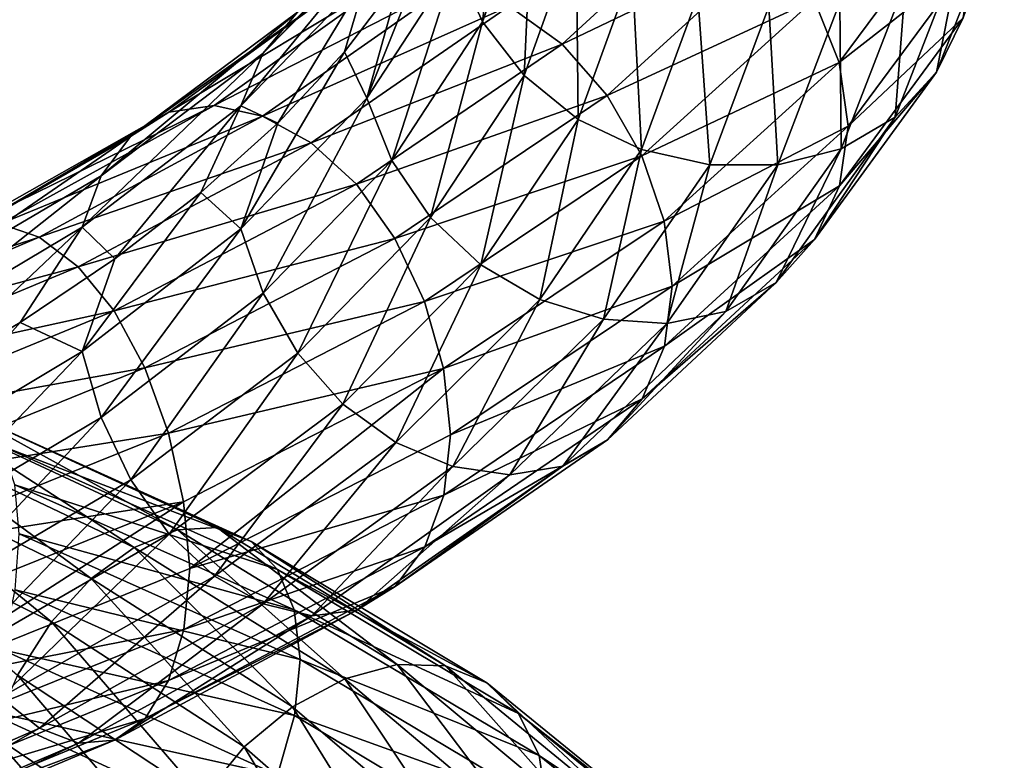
# Model space of a CAD drawing. Header units: metres. Extents: x -109 to 109, y -917 to 389.
# Tile 287 of 656: x 9 to 18, y -780 to -773. Entities that reach past the tile are written whole.
import ezdxf

# ---------------------------------------------------------------- set-up
doc = ezdxf.new("R2010")
doc.units = ezdxf.units.M
doc.layers.add('solid_24503124_XXX_01_SW0001_01', color=7, linetype='CONTINUOUS')

msp = doc.modelspace()

# ---------------------------------------------------------------- linework, layer by layer
at = {"layer": 'solid_24503124_XXX_01_SW0001_01'}
for points in [[(13.267796, -772.747192, -7.937469), (13.000443, -772.148621, -7.791269), (13.495602, -770.752991, -9.73633)], [(13.773136, -771.328125, -9.922674), (13.267796, -772.747192, -7.937469), (13.495602, -770.752991, -9.73633)], [(11.072981, -773.064819, -3.457378), (11.418707, -772.653564, -3.019799), (12.742823, -771.329529, -4.777032)], [(12.357006, -771.759766, -5.151674), (11.072981, -773.064819, -3.457378), (12.742823, -771.329529, -4.777032)], [(13.6833, -773.285522, -8.012902), (13.267796, -772.747192, -7.937469), (13.773136, -771.328125, -9.922674)], [(14.204466, -771.833923, -10.063253), (13.6833, -773.285522, -8.012902), (13.773136, -771.328125, -9.922674)], [(13.535483, -772.593445, -1.286912), (14.064315, -772.972778, -1.003907), (15.695216, -771.473999, -3.219903)], [(15.695216, -771.473999, -3.219903), (14.064315, -772.972778, -1.003907), (16.197285, -771.950623, -3.126063)], [(12.111151, -773.512085, -5.965617), (12.443921, -772.315674, -6.518283), (12.886573, -771.569397, -7.530369)], [(13.000443, -772.148621, -7.791269), (12.111151, -773.512085, -5.965617), (12.886573, -771.569397, -7.530369)], [(16.584368, -772.525085, -3.133307), (16.833431, -773.15332, -3.238308), (18.069469, -771.489014, -5.870227)], [(18.069469, -771.489014, -5.870227), (16.833431, -773.15332, -3.238308), (18.162069, -772.115173, -6.073144)], [(18.483736, -771.534363, -9.377788), (17.805563, -773.250916, -6.6401), (18.053816, -772.003601, -9.61842)], [(18.07131, -772.707275, -6.339828), (17.805563, -773.250916, -6.6401), (18.483736, -771.534363, -9.377788)], [(10.851136, -773.586182, -3.838954), (11.072981, -773.064819, -3.457378), (12.357006, -771.759766, -5.151674)], [(12.109437, -772.291321, -5.491201), (10.851136, -773.586182, -3.838954), (12.357006, -771.759766, -5.151674)], [(14.222236, -773.7229, -8.008794), (13.6833, -773.285522, -8.012902), (14.204466, -771.833923, -10.063253)], [(14.763928, -772.231506, -10.145466), (14.222236, -773.7229, -8.008794), (14.204466, -771.833923, -10.063253)], [(14.064315, -772.972778, -1.003907), (14.514215, -773.484253, -0.83554), (16.197285, -771.950623, -3.126063)], [(16.197285, -771.950623, -3.126063), (14.514215, -773.484253, -0.83554), (16.584368, -772.525085, -3.133307)], [(18.053816, -772.003601, -9.61842), (17.391417, -773.69989, -6.953795), (17.495506, -772.352539, -9.830066)], [(17.805563, -773.250916, -6.6401), (17.391417, -773.69989, -6.953795), (18.053816, -772.003601, -9.61842)], [(12.360214, -774.132935, -6.073994), (12.111151, -773.512085, -5.965617), (13.000443, -772.148621, -7.791269)], [(13.267796, -772.747192, -7.937469), (12.360214, -774.132935, -6.073994), (13.000443, -772.148621, -7.791269)], [(16.833431, -773.15332, -3.238308), (16.921888, -773.789917, -3.437745), (18.162069, -772.115173, -6.073144)], [(18.162069, -772.115173, -6.073144), (16.921888, -773.789917, -3.437745), (18.07131, -772.707275, -6.339828)], [(14.855724, -774.024292, -7.919883), (14.222236, -773.7229, -8.008794), (14.763928, -772.231506, -10.145466)], [(15.421545, -772.488159, -10.159553), (14.855724, -774.024292, -7.919883), (14.763928, -772.231506, -10.145466)], [(10.13234, -773.651367, -0.977359), (10.583316, -773.584961, -0.433126), (12.395892, -772.2901, -2.091973)], [(11.867679, -772.386353, -2.555046), (10.13234, -773.651367, -0.977359), (12.395892, -772.2901, -2.091973)], [(12.395892, -772.2901, -2.091973), (10.583316, -773.584961, -0.433126), (12.965585, -772.362488, -1.659495)], [(10.583316, -773.584961, -0.433126), (11.069706, -773.690857, 0.085768), (12.965585, -772.362488, -1.659495)], [(12.109437, -772.291321, -5.491201), (11.220886, -773.761353, -4.644997), (10.851136, -773.586182, -3.838954)], [(12.965585, -772.362488, -1.659495), (11.069706, -773.690857, 0.085768), (13.535483, -772.593445, -1.286912)], [(12.109437, -772.291321, -5.491201), (11.887674, -773.046692, -5.554567), (11.220886, -773.761353, -4.644997)], [(12.109437, -772.291321, -5.491201), (12.443921, -772.315674, -6.518283), (11.887674, -773.046692, -5.554567)], [(12.111151, -773.512085, -5.965617), (11.887674, -773.046692, -5.554567), (12.443921, -772.315674, -6.518283)], [(17.495506, -772.352539, -9.830066), (16.853592, -774.018494, -7.25784), (16.838659, -772.551208, -9.996025)], [(17.391417, -773.69989, -6.953795), (16.853592, -774.018494, -7.25784), (17.495506, -772.352539, -9.830066)], [(9.749019, -773.894653, -1.512222), (10.13234, -773.651367, -0.977359), (11.867679, -772.386353, -2.555046)], [(11.418707, -772.653564, -3.019799), (9.749019, -773.894653, -1.512222), (11.867679, -772.386353, -2.555046)], [(14.514215, -773.484253, -0.83554), (14.861074, -774.088318, -0.787069), (16.584368, -772.525085, -3.133307)], [(15.538407, -774.17804, -7.755882), (14.855724, -774.024292, -7.919883), (15.421545, -772.488159, -10.159553)], [(16.584368, -772.525085, -3.133307), (14.861074, -774.088318, -0.787069), (16.833431, -773.15332, -3.238308)], [(16.13023, -772.59552, -10.107858), (15.538407, -774.17804, -7.755882), (15.421545, -772.488159, -10.159553)], [(16.838659, -772.551208, -9.996025), (16.220844, -774.178223, -7.530505), (16.13023, -772.59552, -10.107858)], [(16.853592, -774.018494, -7.25784), (16.220844, -774.178223, -7.530505), (16.838659, -772.551208, -9.996025)], [(9.453846, -774.288696, -2.005018), (9.749019, -773.894653, -1.512222), (11.418707, -772.653564, -3.019799)], [(11.072981, -773.064819, -3.457378), (9.453846, -774.288696, -2.005018), (11.418707, -772.653564, -3.019799)], [(11.069706, -773.690857, 0.085768), (11.556273, -773.956665, 0.543726), (13.535483, -772.593445, -1.286912)], [(13.535483, -772.593445, -1.286912), (11.556273, -773.956665, 0.543726), (14.064315, -772.972778, -1.003907)], [(16.220844, -774.178223, -7.530505), (15.538407, -774.17804, -7.755882), (16.13023, -772.59552, -10.107858)], [(12.747296, -774.702515, -6.087954), (12.360214, -774.132935, -6.073994), (13.267796, -772.747192, -7.937469)], [(13.6833, -773.285522, -8.012902), (12.747296, -774.702515, -6.087954), (13.267796, -772.747192, -7.937469)], [(18.07131, -772.707275, -6.339828), (16.835146, -774.388367, -3.718245), (17.805563, -773.250916, -6.6401)], [(16.921888, -773.789917, -3.437745), (16.835146, -774.388367, -3.718245), (18.07131, -772.707275, -6.339828)], [(10.852673, -774.817505, -4.321365), (11.220886, -773.761353, -4.644997), (11.887674, -773.046692, -5.554567)], [(12.111151, -773.512085, -5.965617), (10.852673, -774.817505, -4.321365), (11.887674, -773.046692, -5.554567)], [(11.556273, -773.956665, 0.543726), (12.007776, -774.370056, 0.90476), (14.064315, -772.972778, -1.003907)], [(14.064315, -772.972778, -1.003907), (12.007776, -774.370056, 0.90476), (14.514215, -773.484253, -0.83554)], [(9.264441, -774.800781, -2.42359), (9.453846, -774.288696, -2.005018), (11.072981, -773.064819, -3.457378)], [(10.851136, -773.586182, -3.838954), (9.264441, -774.800781, -2.42359), (11.072981, -773.064819, -3.457378)], [(14.861074, -774.088318, -0.787069), (15.084258, -774.738892, -0.858397), (16.833431, -773.15332, -3.238308)], [(16.833431, -773.15332, -3.238308), (15.084258, -774.738892, -0.858397), (16.921888, -773.789917, -3.437745)], [(17.805563, -773.250916, -6.6401), (16.587576, -774.923096, -4.065225), (17.391417, -773.69989, -6.953795)], [(16.835146, -774.388367, -3.718245), (16.587576, -774.923096, -4.065225), (17.805563, -773.250916, -6.6401)], [(13.249366, -775.178101, -6.002331), (12.747296, -774.702515, -6.087954), (13.6833, -773.285522, -8.012902)], [(14.222236, -773.7229, -8.008794), (13.249366, -775.178101, -6.002331), (13.6833, -773.285522, -8.012902)], [(11.075856, -775.458984, -4.39544), (10.852673, -774.817505, -4.321365), (12.111151, -773.512085, -5.965617)], [(12.360214, -774.132935, -6.073994), (11.075856, -775.458984, -4.39544), (12.111151, -773.512085, -5.965617)], [(12.007776, -774.370056, 0.90476), (12.391889, -774.912537, 1.138084), (14.514215, -773.484253, -0.83554)], [(14.514215, -773.484253, -0.83554), (12.391889, -774.912537, 1.138084), (14.861074, -774.088318, -0.787069)], [(7.781928, -775.029236, -0.307982), (8.087905, -774.806519, 0.284909), (10.13234, -773.651367, -0.977359)], [(9.749019, -773.894653, -1.512222), (7.781928, -775.029236, -0.307982), (10.13234, -773.651367, -0.977359)], [(8.087905, -774.806519, 0.284909), (8.447886, -774.765381, 0.896195), (10.583316, -773.584961, -0.433126)], [(10.13234, -773.651367, -0.977359), (8.087905, -774.806519, 0.284909), (10.583316, -773.584961, -0.433126)], [(10.583316, -773.584961, -0.433126), (8.447886, -774.765381, 0.896195), (11.069706, -773.690857, 0.085768)], [(10.851136, -773.586182, -3.838954), (9.591611, -775.117981, -3.034688), (9.264441, -774.800781, -2.42359)], [(10.851136, -773.586182, -3.838954), (10.452167, -774.453796, -3.801322), (9.591611, -775.117981, -3.034688)], [(10.851136, -773.586182, -3.838954), (11.220886, -773.761353, -4.644997), (10.452167, -774.453796, -3.801322)], [(8.447886, -774.765381, 0.896195), (8.836135, -774.899658, 1.486387), (11.069706, -773.690857, 0.085768)], [(11.069706, -773.690857, 0.085768), (8.836135, -774.899658, 1.486387), (11.556273, -773.956665, 0.543726)], [(13.839521, -775.522522, -5.816104), (13.249366, -775.178101, -6.002331), (14.222236, -773.7229, -8.008794)], [(14.855724, -774.024292, -7.919883), (13.839521, -775.522522, -5.816104), (14.222236, -773.7229, -8.008794)], [(17.391417, -773.69989, -6.953795), (16.201759, -775.352417, -4.448122), (16.853592, -774.018494, -7.25784)], [(16.587576, -774.923096, -4.065225), (16.201759, -775.352417, -4.448122), (17.391417, -773.69989, -6.953795)], [(10.852673, -774.817505, -4.321365), (10.452167, -774.453796, -3.801322), (11.220886, -773.761353, -4.644997)], [(15.084258, -774.738892, -0.858397), (15.161847, -775.390015, -1.047194), (16.921888, -773.789917, -3.437745)], [(16.921888, -773.789917, -3.437745), (15.161847, -775.390015, -1.047194), (16.835146, -774.388367, -3.718245)], [(7.546313, -775.408569, -0.846592), (7.781928, -775.029236, -0.307982), (9.749019, -773.894653, -1.512222)], [(9.453846, -774.288696, -2.005018), (7.546313, -775.408569, -0.846592), (9.749019, -773.894653, -1.512222)], [(8.836135, -774.899658, 1.486387), (9.224525, -775.195007, 2.014692), (11.556273, -773.956665, 0.543726)], [(11.556273, -773.956665, 0.543726), (9.224525, -775.195007, 2.014692), (12.007776, -774.370056, 0.90476)], [(14.475506, -775.720886, -5.545951), (13.839521, -775.522522, -5.816104), (14.855724, -774.024292, -7.919883)], [(15.538407, -774.17804, -7.755882), (14.475506, -775.720886, -5.545951), (14.855724, -774.024292, -7.919883)], [(16.853592, -774.018494, -7.25784), (15.700725, -775.641724, -4.839615), (16.220844, -774.178223, -7.530505)], [(16.201759, -775.352417, -4.448122), (15.700725, -775.641724, -4.839615), (16.853592, -774.018494, -7.25784)], [(11.422716, -776.057434, -4.353507), (11.075856, -775.458984, -4.39544), (12.360214, -774.132935, -6.073994)], [(12.747296, -774.702515, -6.087954), (11.422716, -776.057434, -4.353507), (12.360214, -774.132935, -6.073994)], [(12.391889, -774.912537, 1.138084), (12.688029, -775.542786, 1.235015), (14.861074, -774.088318, -0.787069)], [(14.861074, -774.088318, -0.787069), (12.688029, -775.542786, 1.235015), (15.084258, -774.738892, -0.858397)], [(15.111259, -775.763794, -5.213215), (14.475506, -775.720886, -5.545951), (15.538407, -774.17804, -7.755882)], [(16.220844, -774.178223, -7.530505), (15.111259, -775.763794, -5.213215), (15.538407, -774.17804, -7.755882)], [(15.700725, -775.641724, -4.839615), (15.111259, -775.763794, -5.213215), (16.220844, -774.178223, -7.530505)], [(7.395124, -775.912659, -1.295996), (7.546313, -775.408569, -0.846592), (9.453846, -774.288696, -2.005018)], [(9.264441, -774.800781, -2.42359), (7.395124, -775.912659, -1.295996), (9.453846, -774.288696, -2.005018)], [(9.224525, -775.195007, 2.014692), (9.584928, -775.637146, 2.439924), (12.007776, -774.370056, 0.90476)], [(12.007776, -774.370056, 0.90476), (9.584928, -775.637146, 2.439924), (12.391889, -774.912537, 1.138084)], [(16.835146, -774.388367, -3.718245), (15.085793, -775.989136, -1.348191), (16.587576, -774.923096, -4.065225)], [(15.161847, -775.390015, -1.047194), (15.085793, -775.989136, -1.348191), (16.835146, -774.388367, -3.718245)], [(9.265752, -776.041199, -2.913516), (9.591611, -775.117981, -3.034688), (10.452167, -774.453796, -3.801322)], [(10.852673, -774.817505, -4.321365), (9.265752, -776.041199, -2.913516), (10.452167, -774.453796, -3.801322)], [(11.872615, -776.568481, -4.193679), (11.422716, -776.057434, -4.353507), (12.747296, -774.702515, -6.087954)], [(13.249366, -775.178101, -6.002331), (11.872615, -776.568481, -4.193679), (12.747296, -774.702515, -6.087954)], [(8.447886, -774.765381, 0.896195), (6.056625, -775.811279, 1.852669), (8.836135, -774.899658, 1.486387)], [(9.264441, -774.800781, -2.42359), (7.617758, -776.354248, -1.756187), (7.395124, -775.912659, -1.295996)], [(9.264441, -774.800781, -2.42359), (8.644964, -775.751892, -2.351375), (7.617758, -776.354248, -1.756187)], [(9.264441, -774.800781, -2.42359), (9.591611, -775.117981, -3.034688), (8.644964, -775.751892, -2.351375)], [(9.456301, -776.700928, -2.957865), (9.265752, -776.041199, -2.913516), (10.852673, -774.817505, -4.321365)], [(11.075856, -775.458984, -4.39544), (9.456301, -776.700928, -2.957865), (10.852673, -774.817505, -4.321365)], [(12.688029, -775.542786, 1.235015), (12.878578, -776.213135, 1.192848), (15.084258, -774.738892, -0.858397)], [(15.084258, -774.738892, -0.858397), (12.878578, -776.213135, 1.192848), (15.161847, -775.390015, -1.047194)], [(6.056625, -775.811279, 1.852669), (6.334976, -775.967896, 2.497041), (8.836135, -774.899658, 1.486387)], [(8.836135, -774.899658, 1.486387), (6.334976, -775.967896, 2.497041), (9.224525, -775.195007, 2.014692)], [(9.584928, -775.637146, 2.439924), (9.891538, -776.20575, 2.726576), (12.391889, -774.912537, 1.138084)], [(12.391889, -774.912537, 1.138084), (9.891538, -776.20575, 2.726576), (12.688029, -775.542786, 1.235015)], [(16.587576, -774.923096, -4.065225), (14.86395, -776.515381, -1.737966), (16.201759, -775.352417, -4.448122)], [(15.085793, -775.989136, -1.348191), (14.86395, -776.515381, -1.737966), (16.587576, -774.923096, -4.065225)], [(9.265752, -776.041199, -2.913516), (8.644964, -775.751892, -2.351375), (9.591611, -775.117981, -3.034688)], [(6.334976, -775.967896, 2.497041), (6.613429, -776.286499, 3.078682), (9.224525, -775.195007, 2.014692)], [(9.224525, -775.195007, 2.014692), (6.613429, -776.286499, 3.078682), (9.584928, -775.637146, 2.439924)], [(12.401446, -776.952698, -3.918794), (11.872615, -776.568481, -4.193679), (13.249366, -775.178101, -6.002331)], [(13.839521, -775.522522, -5.816104), (12.401446, -776.952698, -3.918794), (13.249366, -775.178101, -6.002331)], [(12.878578, -776.213135, 1.192848), (12.94785, -776.873535, 1.008244), (15.161847, -775.390015, -1.047194)], [(15.161847, -775.390015, -1.047194), (12.94785, -776.873535, 1.008244), (15.085793, -775.989136, -1.348191)], [(16.201759, -775.352417, -4.448122), (14.518224, -776.92627, -2.184139), (15.700725, -775.641724, -4.839615)], [(14.86395, -776.515381, -1.737966), (14.518224, -776.92627, -2.184139), (16.201759, -775.352417, -4.448122)], [(9.752441, -777.324951, -2.867309), (9.456301, -776.700928, -2.957865), (11.075856, -775.458984, -4.39544)], [(11.422716, -776.057434, -4.353507), (9.752441, -777.324951, -2.867309), (11.075856, -775.458984, -4.39544)], [(9.891538, -776.20575, 2.726576), (10.127925, -776.857971, 2.863161), (12.688029, -775.542786, 1.235015)], [(12.688029, -775.542786, 1.235015), (10.127925, -776.857971, 2.863161), (12.878578, -776.213135, 1.192848)], [(12.971346, -777.192505, -3.551875), (12.401446, -776.952698, -3.918794), (13.839521, -775.522522, -5.816104)], [(14.475506, -775.720886, -5.545951), (12.971346, -777.192505, -3.551875), (13.839521, -775.522522, -5.816104)], [(6.613429, -776.286499, 3.078682), (6.871815, -776.75116, 3.552458), (9.584928, -775.637146, 2.439924)], [(9.584928, -775.637146, 2.439924), (6.871815, -776.75116, 3.552458), (9.891538, -776.20575, 2.726576)], [(15.700725, -775.641724, -4.839615), (14.069251, -777.18811, -2.655504), (15.111259, -775.763794, -5.213215)], [(14.518224, -776.92627, -2.184139), (14.069251, -777.18811, -2.655504), (15.700725, -775.641724, -4.839615)], [(7.396171, -777.160278, -1.792817), (7.617758, -776.354248, -1.756187), (8.644964, -775.751892, -2.351375)], [(9.265752, -776.041199, -2.913516), (7.396171, -777.160278, -1.792817), (8.644964, -775.751892, -2.351375)], [(13.541039, -777.275208, -3.121219), (12.971346, -777.192505, -3.551875), (14.475506, -775.720886, -5.545951)], [(15.111259, -775.763794, -5.213215), (13.541039, -777.275208, -3.121219), (14.475506, -775.720886, -5.545951)], [(14.069251, -777.18811, -2.655504), (13.541039, -777.275208, -3.121219), (15.111259, -775.763794, -5.213215)], [(15.085793, -775.989136, -1.348191), (12.879889, -777.476501, 0.693878), (14.86395, -776.515381, -1.737966)], [(12.94785, -776.873535, 1.008244), (12.879889, -777.476501, 0.693878), (15.085793, -775.989136, -1.348191)], [(7.548272, -777.835144, -1.812993), (7.396171, -777.160278, -1.792817), (9.265752, -776.041199, -2.913516)], [(9.456301, -776.700928, -2.957865), (7.548272, -777.835144, -1.812993), (9.265752, -776.041199, -2.913516)], [(10.136555, -777.867493, -2.642811), (9.752441, -777.324951, -2.867309), (11.422716, -776.057434, -4.353507)], [(11.872615, -776.568481, -4.193679), (10.136555, -777.867493, -2.642811), (11.422716, -776.057434, -4.353507)], [(6.871815, -776.75116, 3.552458), (7.091636, -777.340088, 3.879286), (9.891538, -776.20575, 2.726576)], [(9.891538, -776.20575, 2.726576), (7.091636, -777.340088, 3.879286), (10.127925, -776.857971, 2.863161)], [(10.127925, -776.857971, 2.863161), (10.280025, -777.544739, 2.844688), (12.878578, -776.213135, 1.192848)], [(12.878578, -776.213135, 1.192848), (10.280025, -777.544739, 2.844688), (10.341826, -778.212097, 2.662905)], [(12.878578, -776.213135, 1.192848), (10.341826, -778.212097, 2.662905), (12.94785, -776.873535, 1.008244)], [(10.588058, -778.287231, -2.290563), (10.136555, -777.867493, -2.642811), (11.872615, -776.568481, -4.193679)], [(12.401446, -776.952698, -3.918794), (10.588058, -778.287231, -2.290563), (11.872615, -776.568481, -4.193679)], [(14.86395, -776.515381, -1.737966), (12.690485, -777.994873, 0.266444), (14.518224, -776.92627, -2.184139)], [(12.879889, -777.476501, 0.693878), (12.690485, -777.994873, 0.266444), (14.86395, -776.515381, -1.737966)], [(7.386704, -776.862427, -29.882851), (9.78668, -777.999329, -28.756582), (7.711385, -776.659302, -30.490105)], [(7.78466, -778.480713, -1.682643), (7.548272, -777.835144, -1.812993), (9.456301, -776.700928, -2.957865)], [(7.711385, -776.659302, -30.490105), (10.216851, -777.823242, -29.303761), (8.01267, -776.609985, -31.119074)], [(9.78668, -777.999329, -28.756582), (10.216851, -777.823242, -29.303761), (7.711385, -776.659302, -30.490105)], [(9.752441, -777.324951, -2.867309), (7.78466, -778.480713, -1.682643), (9.456301, -776.700928, -2.957865)], [(8.01267, -776.609985, -31.119074), (10.616024, -777.800049, -29.878002), (8.268984, -776.725586, -31.728889)], [(10.216851, -777.823242, -29.303761), (10.616024, -777.800049, -29.878002), (8.01267, -776.609985, -31.119074)], [(8.268984, -776.725586, -31.728889), (10.955616, -777.939209, -30.442463), (8.466596, -776.988831, -32.282478)], [(10.616024, -777.800049, -29.878002), (10.955616, -777.939209, -30.442463), (8.268984, -776.725586, -31.728889)], [(7.062141, -777.201111, -29.339481), (9.356665, -778.311951, -28.274181), (7.386704, -776.862427, -29.882851)], [(7.091636, -777.340088, 3.879286), (7.261111, -778.009399, 4.045571), (10.127925, -776.857971, 2.863161)], [(10.127925, -776.857971, 2.863161), (7.261111, -778.009399, 4.045571), (10.280025, -777.544739, 2.844688)], [(9.356665, -778.311951, -28.274181), (9.78668, -777.999329, -28.756582), (7.386704, -776.862427, -29.882851)], [(12.94785, -776.873535, 1.008244), (10.341826, -778.212097, 2.662905), (12.879889, -777.476501, 0.693878)], [(8.466596, -776.988831, -32.282478), (11.217433, -778.222229, -30.962452), (8.593747, -777.376282, -32.743896)], [(10.955616, -777.939209, -30.442463), (11.217433, -778.222229, -30.962452), (8.466596, -776.988831, -32.282478)], [(11.074625, -778.563965, -1.83913), (10.588058, -778.287231, -2.290563), (12.401446, -776.952698, -3.918794)], [(12.971346, -777.192505, -3.551875), (11.074625, -778.563965, -1.83913), (12.401446, -776.952698, -3.918794)], [(14.518224, -776.92627, -2.184139), (12.395312, -778.38916, -0.235247), (14.069251, -777.18811, -2.655504)], [(12.690485, -777.994873, 0.266444), (12.395312, -778.38916, -0.235247), (14.518224, -776.92627, -2.184139)], [(11.561015, -778.68219, -1.322881), (11.074625, -778.563965, -1.83913), (12.971346, -777.192505, -3.551875)], [(13.541039, -777.275208, -3.121219), (11.561015, -778.68219, -1.322881), (12.971346, -777.192505, -3.551875)], [(14.069251, -777.18811, -2.655504), (12.011991, -778.626404, -0.776574), (13.541039, -777.275208, -3.121219)], [(12.395312, -778.38916, -0.235247), (12.011991, -778.626404, -0.776574), (14.069251, -777.18811, -2.655504)], [(6.76121, -777.657166, -28.902489), (8.957959, -778.744568, -27.894611), (7.062141, -777.201111, -29.339481)], [(8.957959, -778.744568, -27.894611), (9.356665, -778.311951, -28.274181), (7.062141, -777.201111, -29.339481)], [(12.011991, -778.626404, -0.776574), (11.561015, -778.68219, -1.322881), (13.541039, -777.275208, -3.121219)], [(8.091269, -779.049683, -1.405055), (7.78466, -778.480713, -1.682643), (9.752441, -777.324951, -2.867309)], [(10.136555, -777.867493, -2.642811), (8.091269, -779.049683, -1.405055), (9.752441, -777.324951, -2.867309)], [(8.593747, -777.376282, -32.743896), (11.385897, -778.624146, -31.403957), (8.636715, -777.86377, -33.077778)], [(11.217433, -778.222229, -30.962452), (11.385897, -778.624146, -31.403957), (8.593747, -777.376282, -32.743896)], [(12.879889, -777.476501, 0.693878), (10.281073, -778.818665, 2.337416), (12.690485, -777.994873, 0.266444)], [(10.341826, -778.212097, 2.662905), (10.281073, -778.818665, 2.337416), (12.879889, -777.476501, 0.693878)], [(7.261111, -778.009399, 4.045571), (7.370159, -778.708801, 4.044623), (10.280025, -777.544739, 2.844688)], [(10.280025, -777.544739, 2.844688), (7.370159, -778.708801, 4.044623), (7.413838, -779.385071, 3.869064)], [(10.280025, -777.544739, 2.844688), (7.413838, -779.385071, 3.869064), (10.341826, -778.212097, 2.662905)], [(8.619066, -779.275879, -27.650146), (8.957959, -778.744568, -27.894611), (6.76121, -777.657166, -28.902489)], [(8.451672, -779.49939, -0.989172), (8.091269, -779.049683, -1.405055), (10.136555, -777.867493, -2.642811)], [(10.588058, -778.287231, -2.290563), (8.451672, -779.49939, -0.989172), (10.136555, -777.867493, -2.642811)], [(8.636715, -777.86377, -33.077778), (11.445765, -779.120605, -31.73255), (8.594622, -778.422729, -33.252419)], [(11.385897, -778.624146, -31.403957), (11.445765, -779.120605, -31.73255), (8.636715, -777.86377, -33.077778)], [(9.78668, -777.999329, -28.756582), (11.890303, -779.312256, -27.281261), (10.216851, -777.823242, -29.303761)], [(10.216851, -777.823242, -29.303761), (12.412938, -779.171082, -27.753031), (10.616024, -777.800049, -29.878002)], [(11.890303, -779.312256, -27.281261), (12.412938, -779.171082, -27.753031), (10.216851, -777.823242, -29.303761)], [(10.616024, -777.800049, -29.878002), (12.897911, -779.181702, -28.258476), (10.955616, -777.939209, -30.442463)], [(12.412938, -779.171082, -27.753031), (12.897911, -779.181702, -28.258476), (10.616024, -777.800049, -29.878002)], [(10.955616, -777.939209, -30.442463), (13.310499, -779.351379, -28.765818), (11.217433, -778.222229, -30.962452)], [(12.897911, -779.181702, -28.258476), (13.310499, -779.351379, -28.765818), (10.955616, -777.939209, -30.442463)], [(9.356665, -778.311951, -28.274181), (11.367856, -779.591187, -26.875307), (9.78668, -777.999329, -28.756582)], [(11.367856, -779.591187, -26.875307), (11.890303, -779.312256, -27.281261), (9.78668, -777.999329, -28.756582)], [(12.690485, -777.994873, 0.266444), (10.129885, -779.330261, 1.87859), (12.395312, -778.38916, -0.235247)], [(10.281073, -778.818665, 2.337416), (10.129885, -779.330261, 1.87859), (12.690485, -777.994873, 0.266444)], [(10.341826, -778.212097, 2.662905), (7.413838, -779.385071, 3.869064), (10.281073, -778.818665, 2.337416)], [(11.217433, -778.222229, -30.962452), (13.628592, -779.659912, -29.243374), (11.385897, -778.624146, -31.403957)], [(13.310499, -779.351379, -28.765818), (13.628592, -779.659912, -29.243374), (11.217433, -778.222229, -30.962452)], [(8.840061, -779.807373, -0.468119), (8.451672, -779.49939, -0.989172), (10.588058, -778.287231, -2.290563)], [(11.074625, -778.563965, -1.83913), (8.840061, -779.807373, -0.468119), (10.588058, -778.287231, -2.290563)], [(8.957959, -778.744568, -27.894611), (10.88345, -779.993591, -26.567635), (9.356665, -778.311951, -28.274181)], [(10.88345, -779.993591, -26.567635), (11.367856, -779.591187, -26.875307), (9.356665, -778.311951, -28.274181)], [(8.594622, -778.422729, -33.252419), (11.387056, -779.679199, -31.920271), (8.468234, -779.02478, -33.271667)], [(11.445765, -779.120605, -31.73255), (11.387056, -779.679199, -31.920271), (8.594622, -778.422729, -33.252419)], [(12.395312, -778.38916, -0.235247), (9.894269, -779.710205, 1.330834), (12.011991, -778.626404, -0.776574)], [(10.129885, -779.330261, 1.87859), (9.894269, -779.710205, 1.330834), (12.395312, -778.38916, -0.235247)], [(9.228311, -779.955688, 0.118729), (8.840061, -779.807373, -0.468119), (11.074625, -778.563965, -1.83913)], [(11.561015, -778.68219, -1.322881), (9.228311, -779.955688, 0.118729), (11.074625, -778.563965, -1.83913)], [(12.011991, -778.626404, -0.776574), (9.588292, -779.926514, 0.731607), (11.561015, -778.68219, -1.322881)], [(9.894269, -779.710205, 1.330834), (9.588292, -779.926514, 0.731607), (12.011991, -778.626404, -0.776574)], [(11.385897, -778.624146, -31.403957), (13.833266, -780.080688, -29.659571), (11.445765, -779.120605, -31.73255)], [(13.628592, -779.659912, -29.243374), (13.833266, -780.080688, -29.659571), (11.385897, -778.624146, -31.403957)], [(8.619066, -779.275879, -27.650146), (10.471713, -780.500244, -26.385393), (8.957959, -778.744568, -27.894611)], [(10.471713, -780.500244, -26.385393), (10.88345, -779.993591, -26.567635), (8.957959, -778.744568, -27.894611)], [(9.588292, -779.926514, 0.731607), (9.228311, -779.955688, 0.118729), (11.561015, -778.68219, -1.322881)], [(10.281073, -778.818665, 2.337416), (7.370909, -779.990417, 3.530076), (10.129885, -779.330261, 1.87859)], [(7.413838, -779.385071, 3.869064), (7.370909, -779.990417, 3.530076), (10.281073, -778.818665, 2.337416)], [(8.468234, -779.02478, -33.271667), (11.219604, -780.274475, -31.96666), (8.271268, -779.62262, -33.13636)], [(11.387056, -779.679199, -31.920271), (11.219604, -780.274475, -31.96666), (8.468234, -779.02478, -33.271667)], [(11.445765, -779.120605, -31.73255), (13.90907, -780.589844, -29.979591), (11.387056, -779.679199, -31.920271)], [(13.833266, -780.080688, -29.659571), (13.90907, -780.589844, -29.979591), (11.445765, -779.120605, -31.73255)], [(11.890303, -779.312256, -27.281261), (13.6312, -780.780701, -25.507732), (12.412938, -779.171082, -27.753031)], [(12.412938, -779.171082, -27.753031), (14.230356, -780.681458, -25.890978), (12.897911, -779.181702, -28.258476)], [(13.6312, -780.780701, -25.507732), (14.230356, -780.681458, -25.890978), (12.412938, -779.171082, -27.753031)], [(12.897911, -779.181702, -28.258476), (14.786336, -780.732666, -26.315605), (13.310499, -779.351379, -28.765818)], [(14.230356, -780.681458, -25.890978), (14.786336, -780.732666, -26.315605), (12.897911, -779.181702, -28.258476)], [(10.129885, -779.330261, 1.87859), (7.262516, -780.496277, 3.04697), (9.894269, -779.710205, 1.330834)], [(7.370909, -779.990417, 3.530076), (7.262516, -780.496277, 3.04697), (10.129885, -779.330261, 1.87859)], [(8.358105, -779.86676, -27.549622), (10.154659, -781.073364, -26.333994), (8.619066, -779.275879, -27.650146)], [(10.154659, -781.073364, -26.333994), (10.471713, -780.500244, -26.385393), (8.619066, -779.275879, -27.650146)], [(11.367856, -779.591187, -26.875307), (13.032261, -781.019104, -25.191452), (11.890303, -779.312256, -27.281261)], [(13.032261, -781.019104, -25.191452), (13.6312, -780.780701, -25.507732), (11.890303, -779.312256, -27.281261)], [(13.310499, -779.351379, -28.765818), (15.259332, -780.938904, -26.755785), (13.628592, -779.659912, -29.243374)], [(14.786336, -780.732666, -26.315605), (15.259332, -780.938904, -26.755785), (13.310499, -779.351379, -28.765818)], [(8.840061, -779.807373, -0.468119), (6.337791, -780.900513, 0.516351), (8.451672, -779.49939, -0.989172)], [(8.271268, -779.62262, -33.13636), (10.958643, -780.858826, -31.870977), (8.015481, -780.17334, -32.850281)], [(11.219604, -780.274475, -31.96666), (10.958643, -780.858826, -31.870977), (8.271268, -779.62262, -33.13636)], [(10.88345, -779.993591, -26.567635), (12.476931, -781.385254, -24.968063), (11.367856, -779.591187, -26.875307)], [(12.476931, -781.385254, -24.968063), (13.032261, -781.019104, -25.191452), (11.367856, -779.591187, -26.875307)], [(9.894269, -779.710205, 1.330834), (7.093595, -780.864746, 2.463863), (9.588292, -779.926514, 0.731607)], [(7.262516, -780.496277, 3.04697), (7.093595, -780.864746, 2.463863), (9.894269, -779.710205, 1.330834)], [(11.387056, -779.679199, -31.920271), (13.834675, -781.146912, -30.184969), (11.219604, -780.274475, -31.96666)], [(13.90907, -780.589844, -29.979591), (13.834675, -781.146912, -30.184969), (11.387056, -779.679199, -31.920271)], [(13.628592, -779.659912, -29.243374), (15.623999, -781.278015, -27.183367), (13.833266, -780.080688, -29.659571)], [(15.259332, -780.938904, -26.755785), (15.623999, -781.278015, -27.183367), (13.628592, -779.659912, -29.243374)], [(6.616143, -781.07251, 1.156827), (6.337791, -780.900513, 0.516351), (8.840061, -779.807373, -0.468119)], [(9.228311, -779.955688, 0.118729), (6.616143, -781.07251, 1.156827), (8.840061, -779.807373, -0.468119)], [(9.588292, -779.926514, 0.731607), (6.874227, -781.064331, 1.820401), (9.228311, -779.955688, 0.118729)], [(7.093595, -780.864746, 2.463863), (6.874227, -781.064331, 1.820401), (9.588292, -779.926514, 0.731607)], [(8.190653, -780.473267, -27.595682), (9.951213, -781.669861, -26.413115), (8.358105, -779.86676, -27.549622)], [(9.951213, -781.669861, -26.413115), (10.154659, -781.073364, -26.333994), (8.358105, -779.86676, -27.549622)], [(6.874227, -781.064331, 1.820401), (6.616143, -781.07251, 1.156827), (9.228311, -779.955688, 0.118729)], [(10.471713, -780.500244, -26.385393), (12.00491, -781.862488, -24.858692), (10.88345, -779.993591, -26.567635)], [(12.00491, -781.862488, -24.858692), (12.476931, -781.385254, -24.968063), (10.88345, -779.993591, -26.567635)], [(13.833266, -780.080688, -29.659571), (15.85864, -781.721375, -27.569662), (13.90907, -780.589844, -29.979591)], [(15.623999, -781.278015, -27.183367), (15.85864, -781.721375, -27.569662), (13.833266, -780.080688, -29.659571)]]:
    msp.add_3dface(points, dxfattribs=at)

doc.saveas('drawing.dxf')
